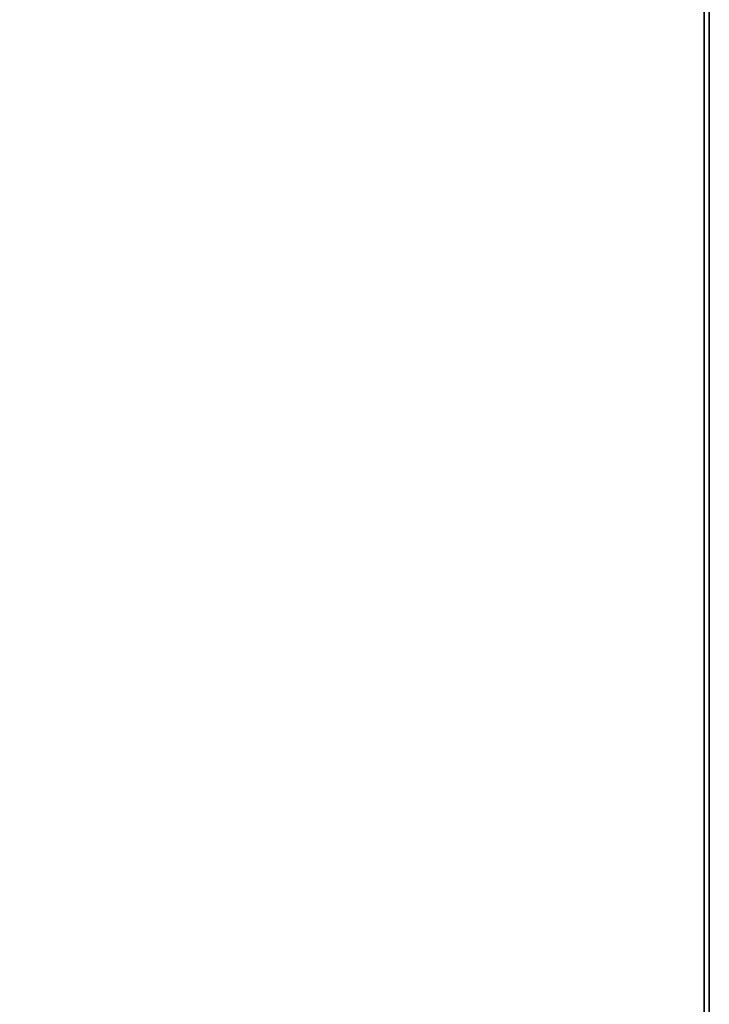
# Model space of a CAD drawing. Extents: x -4.6 to 19, y -2.8 to 19.
# Tile 651 of 656: x 17.7 to 19, y 3.1 to 5. Entities that reach past the tile are written whole.
import ezdxf

# ---------------------------------------------------------------- set-up
doc = ezdxf.new("R2010")
doc.units = 0

# ---------------------------------------------------------------- blocks, each defined once
blk = doc.blocks.new('Box-436e6c86-89a7-47a3-93a9-c60e91ef2461')
at = {"color": 253, "linetype": 'Continuous', "true_color": 0xa0a0a0, "transparency": 33554687}
mesh = blk.add_polyface(dxfattribs=at)
corners = [(14.36, 0, 23.99), (19, 0, 23.99), (19, 19, 23.99), (14.36, 19, 23.99), (14.36, 0, 24), (19, 0, 24), (19, 19, 24), (14.36, 19, 24)]
mesh.append_faces([[corners[k] for k in face] for face in [(0, 1, 2, 3), (4, 5, 6, 7), (0, 1, 5, 4), (1, 2, 6, 5), (2, 3, 7, 6), (3, 0, 4, 7)]], dxfattribs={"color": 253})
blk = doc.blocks.new('Box-ffc3d79a-56d6-4c6d-b5a2-22fde9b56953')
at = {"color": 253, "linetype": 'Continuous', "true_color": 0xa0a0a0, "transparency": 33554687}
mesh = blk.add_polyface(dxfattribs=at)
corners = [(0, 0), (19, 0), (19, 19), (0, 19), (0, 0, 0.01), (19, 0, 0.01), (19, 19, 0.01), (0, 19, 0.01)]
mesh.append_faces([[corners[k] for k in face] for face in [(0, 1, 2, 3), (4, 5, 6, 7), (0, 1, 5, 4), (1, 2, 6, 5), (2, 3, 7, 6), (3, 0, 4, 7)]], dxfattribs={"color": 253})
blk = doc.blocks.new('Box-9b4aca67-b319-4255-b180-de04058781ba')
at = {"color": 253, "linetype": 'Continuous', "true_color": 0xa0a0a0, "transparency": 33554687}
mesh = blk.add_polyface(dxfattribs=at)
corners = [(0, 0), (0.01, 0), (0.01, 19), (0, 19), (0, 0, 24), (0.01, 0, 24), (0.01, 19, 24), (0, 19, 24)]
mesh.append_faces([[corners[k] for k in face] for face in [(0, 1, 2, 3), (4, 5, 6, 7), (0, 1, 5, 4), (1, 2, 6, 5), (2, 3, 7, 6), (3, 0, 4, 7)]], dxfattribs={"color": 253})
blk = doc.blocks.new('UpwardOpening-61d97512-b16a-4f8e-9792-fb037d938789')
at = {"linetype": 'Continuous', "transparency": 33554687}
blk.add_blockref('Box-436e6c86-89a7-47a3-93a9-c60e91ef2461', (0, 0), dxfattribs=at)
blk = doc.blocks.new('62d7febe-c63d-4486-9a93-c2f298c2fa0c')
at = {"linetype": 'Continuous', "transparency": 33554687}
for name, p in [('Box-ffc3d79a-56d6-4c6d-b5a2-22fde9b56953', (0, 0)), ('UpwardOpening-61d97512-b16a-4f8e-9792-fb037d938789', (0, 0)), ('Box-436e6c86-89a7-47a3-93a9-c60e91ef2461', (0, 0)), ('Box-9b4aca67-b319-4255-b180-de04058781ba', (18.99, 0))]:
    blk.add_blockref(name, p, dxfattribs=at)
blk = doc.blocks.new('55ce4497-dcba-4934-80cc-850d4415ff66')
at = {"linetype": 'Continuous', "transparency": 33554687}
blk.add_blockref('62d7febe-c63d-4486-9a93-c2f298c2fa0c', (0, 0), dxfattribs=at)

msp = doc.modelspace()

# ---------------------------------------------------------------- block references
at = {"transparency": 33554687}
msp.add_blockref('55ce4497-dcba-4934-80cc-850d4415ff66', (0, 0), dxfattribs=at)

doc.saveas('drawing.dxf')
